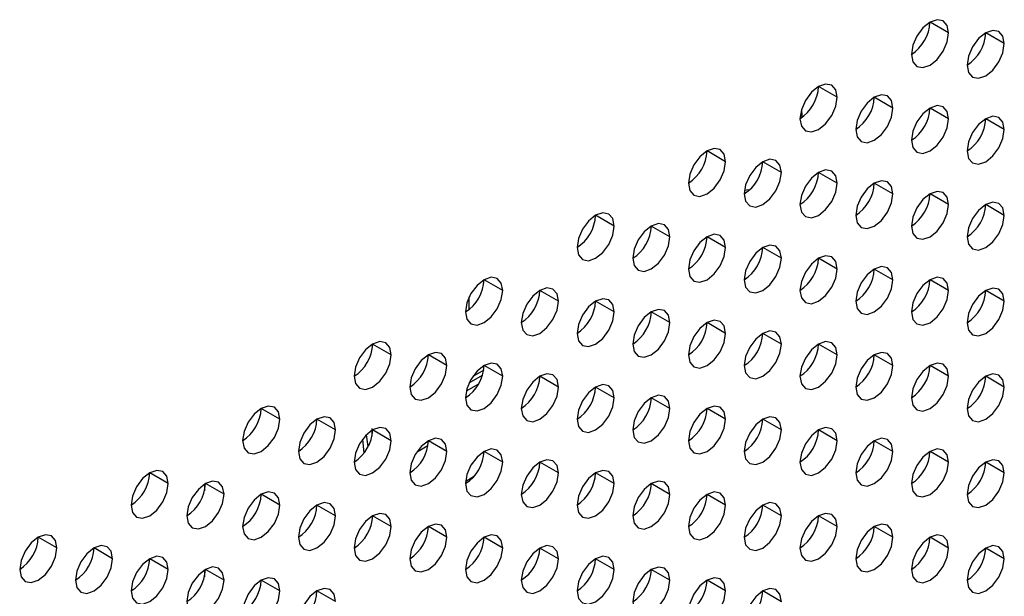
# Model space of a CAD drawing. Header units: millimetres. Extents: x 0 to 1118, y 0 to 864.
# Tile 295 of 438: x 993.53 to 997.28, y 642.96 to 645.16. Entities that reach past the tile are written whole.
import ezdxf

# ---------------------------------------------------------------- set-up
doc = ezdxf.new("R2010")
doc.units = ezdxf.units.MM

msp = doc.modelspace()

# ---------------------------------------------------------------- linework, layer by layer
at = {"color": 7, "linetype": 'Continuous', "lineweight": 25}
for p, q in [((997.069, 645.108), (996.9983, 645.1489)), ((997.2811, 645.0672), (997.2104, 645.108)), ((996.6447, 644.8631), (996.574, 644.9039)), ((996.8568, 644.8223), (996.7861, 644.8631)), ((997.069, 644.7814), (996.9983, 644.8222)), ((997.2811, 644.7406), (997.2104, 644.7814)), ((996.2204, 644.6182), (996.1497, 644.659)), ((996.4326, 644.5774), (996.3619, 644.6182)), ((996.6447, 644.5365), (996.574, 644.5773)), ((996.8568, 644.4957), (996.7861, 644.5365)), ((997.069, 644.4548), (996.9983, 644.4956)), ((997.2811, 644.414), (997.2104, 644.4548)), ((995.7962, 644.3733), (995.7255, 644.4141)), ((996.0083, 644.3324), (995.9376, 644.3732)), ((996.2204, 644.2916), (996.1497, 644.3324)), ((996.4326, 644.2507), (996.3619, 644.2916)), ((996.6447, 644.2099), (996.574, 644.2507)), ((996.8568, 644.169), (996.7861, 644.2099)), ((995.3719, 644.1284), (995.3012, 644.1692)), ((997.069, 644.1282), (996.9983, 644.169)), ((995.584, 644.0875), (995.5133, 644.1283)), ((997.2811, 644.0873), (997.2104, 644.1282)), ((995.2446, 644.0565), (995.2446, 644.1039)), ((995.7962, 644.0467), (995.7255, 644.0875)), ((996.0083, 644.0058), (995.9376, 644.0466)), ((996.2204, 643.965), (996.1497, 644.0058)), ((996.4326, 643.9241), (996.3619, 643.9649)), ((994.9476, 643.8834), (994.8769, 643.9243)), ((996.6447, 643.8833), (996.574, 643.9241)), ((995.1598, 643.8426), (995.0891, 643.8834)), ((996.8568, 643.8424), (996.7861, 643.8832)), ((995.2997, 643.8248), (995.2581, 643.8008)), ((995.3719, 643.8017), (995.3012, 643.8426)), ((997.069, 643.8016), (996.9983, 643.8424)), ((995.2443, 643.7765), (995.2951, 643.8058)), ((995.584, 643.7609), (995.5133, 643.8017)), ((997.2811, 643.7607), (997.2104, 643.8016)), ((995.2336, 643.7458), (995.2805, 643.7729)), ((995.7962, 643.72), (995.7255, 643.7609)), ((996.0083, 643.6792), (995.9376, 643.72)), ((994.5234, 643.6385), (994.4527, 643.6793)), ((996.2204, 643.6383), (996.1497, 643.6792)), ((994.7355, 643.5977), (994.6648, 643.6385)), ((996.4326, 643.5975), (996.3619, 643.6383)), ((994.8734, 643.6032), (994.8743, 643.5742)), ((994.9476, 643.5568), (994.8769, 643.5976)), ((996.6447, 643.5567), (996.574, 643.5975)), ((994.8385, 643.5623), (994.8438, 643.5093)), ((994.86, 643.5348), (994.8536, 643.5796)), ((995.1598, 643.516), (995.0891, 643.5568)), ((996.8568, 643.5158), (996.7861, 643.5566)), ((995.0502, 643.5174), (995.0875, 643.539)), ((995.0502, 643.5209), (995.0502, 643.5174)), ((995.3719, 643.4751), (995.3012, 643.5159)), ((997.069, 643.475), (996.9983, 643.5158)), ((995.584, 643.4343), (995.5133, 643.4751)), ((997.2811, 643.4341), (997.2104, 643.4749)), ((994.0991, 643.3936), (994.0284, 643.4344)), ((995.2308, 643.4013), (995.2642, 643.4228)), ((995.7962, 643.3934), (995.7255, 643.4342)), ((994.237, 643.3914), (994.237, 643.366)), ((994.3113, 643.3527), (994.2405, 643.3936)), ((996.0083, 643.3526), (995.9376, 643.3934)), ((994.5234, 643.3119), (994.4527, 643.3527)), ((996.2204, 643.3117), (996.1497, 643.3526)), ((994.7355, 643.271), (994.6648, 643.3119)), ((996.4326, 643.2709), (996.3619, 643.3117)), ((994.9476, 643.2302), (994.8769, 643.271)), ((996.6447, 643.23), (996.574, 643.2709)), ((995.1598, 643.1894), (995.0891, 643.2302)), ((996.8568, 643.1892), (996.7861, 643.23)), ((993.6749, 643.1487), (993.6041, 643.1895)), ((995.3719, 643.1485), (995.3012, 643.1893)), ((997.069, 643.1483), (996.9983, 643.1892)), ((993.887, 643.1078), (993.8163, 643.1486)), ((995.584, 643.1077), (995.5133, 643.1485)), ((997.2811, 643.1075), (997.2104, 643.1483)), ((994.0991, 643.067), (994.0284, 643.1078)), ((995.7962, 643.0668), (995.7255, 643.1076)), ((994.237, 643.0648), (994.237, 643.0394)), ((994.3113, 643.0261), (994.2405, 643.0669)), ((996.0083, 643.026), (995.9376, 643.0668)), ((994.5234, 642.9853), (994.4527, 643.0261)), ((996.2204, 642.9851), (996.1497, 643.0259)), ((994.7355, 642.9444), (994.6648, 642.9852)), ((996.4326, 642.9443), (996.3619, 642.9851))]:
    msp.add_line(p, q, dxfattribs=at)
at = {"color": 8, "linetype": 'Continuous', "lineweight": 25}
for p, q in [((996.5104, 644.7932), (996.5036, 644.7899)), ((996.5089, 644.8166), (996.5104, 644.7932)), ((996.5104, 644.7932), (996.5102, 644.7859))]:
    msp.add_line(p, q, dxfattribs=at)
at = {"color": 7, "linetype": 'Continuous', "lineweight": 25, "flags": 128}
for points in [[(997.069, 645.108), (997.0636, 645.1362), (997.0483, 645.1538), (997.0253, 645.1583), (996.9983, 645.1489), (996.9712, 645.127), (996.9483, 645.0961), (996.9329, 645.0608), (996.9275, 645.0264)], [(996.9275, 645.0264), (996.9329, 644.9983), (996.9483, 644.9806), (996.9712, 644.9762), (996.9983, 644.9856), (997.0253, 645.0074), (997.0483, 645.0383), (997.0636, 645.0737), (997.069, 645.108)], [(997.2811, 645.0672), (997.2757, 645.0953), (997.2604, 645.113), (997.2375, 645.1174), (997.2104, 645.108), (997.1833, 645.0862), (997.1604, 645.0552), (997.1451, 645.0199), (997.1397, 644.9856)], [(997.1397, 644.9856), (997.1451, 644.9574), (997.1604, 644.9398), (997.1833, 644.9353), (997.2104, 644.9447), (997.2375, 644.9666), (997.2604, 644.9975), (997.2757, 645.0328), (997.2811, 645.0672)], [(996.6447, 644.8631), (996.6393, 644.8913), (996.624, 644.9089), (996.6011, 644.9134), (996.574, 644.904), (996.5469, 644.8821), (996.524, 644.8512), (996.5087, 644.8158), (996.5033, 644.7815)], [(996.5033, 644.7815), (996.5087, 644.7533), (996.524, 644.7357), (996.5469, 644.7312), (996.574, 644.7406), (996.6011, 644.7625), (996.624, 644.7934), (996.6393, 644.8288), (996.6447, 644.8631)], [(996.8568, 644.8223), (996.8515, 644.8504), (996.8361, 644.8681), (996.8132, 644.8725), (996.7861, 644.8631), (996.7591, 644.8413), (996.7361, 644.8103), (996.7208, 644.775), (996.7154, 644.7406)], [(997.069, 644.7814), (997.0636, 644.8096), (997.0483, 644.8272), (997.0253, 644.8317), (996.9983, 644.8223), (996.9712, 644.8004), (996.9483, 644.7695), (996.9329, 644.7341), (996.9275, 644.6998)], [(996.7154, 644.7406), (996.7208, 644.7125), (996.7361, 644.6949), (996.7591, 644.6904), (996.7861, 644.6998), (996.8132, 644.7216), (996.8361, 644.7526), (996.8515, 644.7879), (996.8568, 644.8223)], [(997.2811, 644.7406), (997.2757, 644.7687), (997.2604, 644.7864), (997.2375, 644.7908), (997.2104, 644.7814), (997.1833, 644.7596), (997.1604, 644.7286), (997.1451, 644.6933), (997.1397, 644.6589)], [(996.9275, 644.6998), (996.9329, 644.6716), (996.9483, 644.654), (996.9712, 644.6495), (996.9983, 644.659), (997.0253, 644.6808), (997.0483, 644.7117), (997.0636, 644.7471), (997.069, 644.7814)], [(997.1397, 644.6589), (997.1451, 644.6308), (997.1604, 644.6132), (997.1833, 644.6087), (997.2104, 644.6181), (997.2375, 644.6399), (997.2604, 644.6709), (997.2757, 644.7062), (997.2811, 644.7406)], [(996.2204, 644.6182), (996.2151, 644.6463), (996.1997, 644.664), (996.1768, 644.6684), (996.1497, 644.659), (996.1227, 644.6372), (996.0997, 644.6063), (996.0844, 644.5709), (996.079, 644.5366)], [(996.079, 644.5366), (996.0844, 644.5084), (996.0997, 644.4908), (996.1227, 644.4863), (996.1497, 644.4957), (996.1768, 644.5176), (996.1997, 644.5485), (996.2151, 644.5838), (996.2204, 644.6182)], [(996.4326, 644.5774), (996.4272, 644.6055), (996.4119, 644.6231), (996.3889, 644.6276), (996.3619, 644.6182), (996.3348, 644.5963), (996.3119, 644.5654), (996.2965, 644.5301), (996.2912, 644.4957)], [(996.2912, 644.4957), (996.2965, 644.4676), (996.3119, 644.4499), (996.3348, 644.4455), (996.3619, 644.4549), (996.3889, 644.4767), (996.4119, 644.5077), (996.4272, 644.543), (996.4326, 644.5774)], [(996.6447, 644.5365), (996.6393, 644.5646), (996.624, 644.5823), (996.6011, 644.5867), (996.574, 644.5773), (996.5469, 644.5555), (996.524, 644.5246), (996.5087, 644.4892), (996.5033, 644.4549)], [(996.5033, 644.4549), (996.5087, 644.4267), (996.524, 644.4091), (996.5469, 644.4046), (996.574, 644.414), (996.6011, 644.4359), (996.624, 644.4668), (996.6393, 644.5021), (996.6447, 644.5365)], [(996.8568, 644.4957), (996.8515, 644.5238), (996.8361, 644.5414), (996.8132, 644.5459), (996.7861, 644.5365), (996.7591, 644.5147), (996.7361, 644.4837), (996.7208, 644.4484), (996.7154, 644.414)], [(996.7154, 644.414), (996.7208, 644.3859), (996.7361, 644.3682), (996.7591, 644.3638), (996.7861, 644.3732), (996.8132, 644.395), (996.8361, 644.426), (996.8515, 644.4613), (996.8568, 644.4957)], [(997.069, 644.4548), (997.0636, 644.483), (997.0483, 644.5006), (997.0253, 644.5051), (996.9983, 644.4956), (996.9712, 644.4738), (996.9483, 644.4429), (996.9329, 644.4075), (996.9275, 644.3732)], [(996.9275, 644.3732), (996.9329, 644.345), (996.9483, 644.3274), (996.9712, 644.3229), (996.9983, 644.3323), (997.0253, 644.3542), (997.0483, 644.3851), (997.0636, 644.4205), (997.069, 644.4548)], [(997.2811, 644.414), (997.2757, 644.4421), (997.2604, 644.4597), (997.2375, 644.4642), (997.2104, 644.4548), (997.1833, 644.433), (997.1604, 644.402), (997.1451, 644.3667), (997.1397, 644.3323)], [(995.7962, 644.3733), (995.7908, 644.4014), (995.7755, 644.4191), (995.7525, 644.4235), (995.7255, 644.4141), (995.6984, 644.3923), (995.6755, 644.3613), (995.6601, 644.326), (995.6548, 644.2916)], [(997.1397, 644.3323), (997.1451, 644.3042), (997.1604, 644.2865), (997.1833, 644.2821), (997.2104, 644.2915), (997.2375, 644.3133), (997.2604, 644.3443), (997.2757, 644.3796), (997.2811, 644.414)], [(996.0083, 644.3324), (996.0029, 644.3606), (995.9876, 644.3782), (995.9647, 644.3827), (995.9376, 644.3733), (995.9105, 644.3514), (995.8876, 644.3205), (995.8723, 644.2851), (995.8669, 644.2508)], [(995.6548, 644.2916), (995.6601, 644.2635), (995.6755, 644.2459), (995.6984, 644.2414), (995.7255, 644.2508), (995.7525, 644.2726), (995.7755, 644.3036), (995.7908, 644.3389), (995.7962, 644.3733)], [(996.2204, 644.2916), (996.2151, 644.3197), (996.1997, 644.3374), (996.1768, 644.3418), (996.1497, 644.3324), (996.1227, 644.3106), (996.0997, 644.2796), (996.0844, 644.2443), (996.079, 644.2099)], [(995.8669, 644.2508), (995.8723, 644.2226), (995.8876, 644.205), (995.9105, 644.2005), (995.9376, 644.21), (995.9647, 644.2318), (995.9876, 644.2627), (996.0029, 644.2981), (996.0083, 644.3324)], [(996.4326, 644.2507), (996.4272, 644.2789), (996.4119, 644.2965), (996.3889, 644.301), (996.3619, 644.2916), (996.3348, 644.2697), (996.3119, 644.2388), (996.2965, 644.2034), (996.2912, 644.1691)], [(996.079, 644.2099), (996.0844, 644.1818), (996.0997, 644.1642), (996.1227, 644.1597), (996.1497, 644.1691), (996.1768, 644.1909), (996.1997, 644.2219), (996.2151, 644.2572), (996.2204, 644.2916)], [(996.2912, 644.1691), (996.2965, 644.141), (996.3119, 644.1233), (996.3348, 644.1189), (996.3619, 644.1283), (996.3889, 644.1501), (996.4119, 644.181), (996.4272, 644.2164), (996.4326, 644.2507)], [(996.6447, 644.2099), (996.6393, 644.238), (996.624, 644.2557), (996.6011, 644.2601), (996.574, 644.2507), (996.5469, 644.2289), (996.524, 644.1979), (996.5087, 644.1626), (996.5033, 644.1282)], [(996.5033, 644.1282), (996.5087, 644.1001), (996.524, 644.0825), (996.5469, 644.078), (996.574, 644.0874), (996.6011, 644.1093), (996.624, 644.1402), (996.6393, 644.1755), (996.6447, 644.2099)], [(996.8568, 644.169), (996.8515, 644.1972), (996.8361, 644.2148), (996.8132, 644.2193), (996.7861, 644.2099), (996.7591, 644.188), (996.7361, 644.1571), (996.7208, 644.1218), (996.7154, 644.0874)], [(995.3719, 644.1284), (995.3665, 644.1565), (995.3512, 644.1741), (995.3283, 644.1786), (995.3012, 644.1692), (995.2741, 644.1474), (995.2512, 644.1164), (995.2359, 644.0811), (995.2305, 644.0467)], [(996.7154, 644.0874), (996.7208, 644.0593), (996.7361, 644.0416), (996.7591, 644.0372), (996.7861, 644.0466), (996.8132, 644.0684), (996.8361, 644.0993), (996.8515, 644.1347), (996.8568, 644.169)], [(997.069, 644.1282), (997.0636, 644.1563), (997.0483, 644.174), (997.0253, 644.1784), (996.9983, 644.169), (996.9712, 644.1472), (996.9483, 644.1162), (996.9329, 644.0809), (996.9275, 644.0466)], [(995.2305, 644.0467), (995.2359, 644.0186), (995.2512, 644.0009), (995.2741, 643.9965), (995.3012, 644.0059), (995.3283, 644.0277), (995.3512, 644.0587), (995.3665, 644.094), (995.3719, 644.1284)], [(995.584, 644.0875), (995.5787, 644.1156), (995.5633, 644.1333), (995.5404, 644.1377), (995.5133, 644.1283), (995.4863, 644.1065), (995.4633, 644.0756), (995.448, 644.0402), (995.4426, 644.0059)], [(996.9275, 644.0466), (996.9329, 644.0184), (996.9483, 644.0008), (996.9712, 643.9963), (996.9983, 644.0057), (997.0253, 644.0276), (997.0483, 644.0585), (997.0636, 644.0938), (997.069, 644.1282)], [(997.2811, 644.0873), (997.2757, 644.1155), (997.2604, 644.1331), (997.2375, 644.1376), (997.2104, 644.1282), (997.1833, 644.1063), (997.1604, 644.0754), (997.1451, 644.0401), (997.1397, 644.0057)], [(995.4426, 644.0059), (995.448, 643.9777), (995.4633, 643.9601), (995.4863, 643.9556), (995.5133, 643.965), (995.5404, 643.9869), (995.5633, 644.0178), (995.5787, 644.0532), (995.584, 644.0875)], [(995.7962, 644.0467), (995.7908, 644.0748), (995.7755, 644.0924), (995.7525, 644.0969), (995.7255, 644.0875), (995.6984, 644.0657), (995.6755, 644.0347), (995.6601, 643.9994), (995.6548, 643.965)], [(997.1397, 644.0057), (997.1451, 643.9776), (997.1604, 643.9599), (997.1833, 643.9555), (997.2104, 643.9649), (997.2375, 643.9867), (997.2604, 644.0177), (997.2757, 644.053), (997.2811, 644.0873)], [(995.6548, 643.965), (995.6601, 643.9369), (995.6755, 643.9192), (995.6984, 643.9148), (995.7255, 643.9242), (995.7525, 643.946), (995.7755, 643.977), (995.7908, 644.0123), (995.7962, 644.0467)], [(996.0083, 644.0058), (996.0029, 644.034), (995.9876, 644.0516), (995.9647, 644.0561), (995.9376, 644.0466), (995.9105, 644.0248), (995.8876, 643.9939), (995.8723, 643.9585), (995.8669, 643.9242)], [(995.8669, 643.9242), (995.8723, 643.896), (995.8876, 643.8784), (995.9105, 643.8739), (995.9376, 643.8833), (995.9647, 643.9052), (995.9876, 643.9361), (996.0029, 643.9715), (996.0083, 644.0058)], [(996.2204, 643.965), (996.2151, 643.9931), (996.1997, 644.0107), (996.1768, 644.0152), (996.1497, 644.0058), (996.1227, 643.984), (996.0997, 643.953), (996.0844, 643.9177), (996.079, 643.8833)], [(996.079, 643.8833), (996.0844, 643.8552), (996.0997, 643.8375), (996.1227, 643.8331), (996.1497, 643.8425), (996.1768, 643.8643), (996.1997, 643.8953), (996.2151, 643.9306), (996.2204, 643.965)], [(996.4326, 643.9241), (996.4272, 643.9523), (996.4119, 643.9699), (996.3889, 643.9744), (996.3619, 643.965), (996.3348, 643.9431), (996.3119, 643.9122), (996.2965, 643.8768), (996.2912, 643.8425)], [(994.9476, 643.8834), (994.9423, 643.9116), (994.9269, 643.9292), (994.904, 643.9337), (994.8769, 643.9243), (994.8499, 643.9024), (994.8269, 643.8715), (994.8116, 643.8361), (994.8062, 643.8018)], [(996.2912, 643.8425), (996.2965, 643.8143), (996.3119, 643.7967), (996.3348, 643.7922), (996.3619, 643.8016), (996.3889, 643.8235), (996.4119, 643.8544), (996.4272, 643.8898), (996.4326, 643.9241)], [(996.6447, 643.8833), (996.6393, 643.9114), (996.624, 643.9291), (996.6011, 643.9335), (996.574, 643.9241), (996.5469, 643.9023), (996.524, 643.8713), (996.5087, 643.836), (996.5033, 643.8016)], [(995.1598, 643.8426), (995.1544, 643.8707), (995.1391, 643.8884), (995.1161, 643.8928), (995.0891, 643.8834), (995.062, 643.8616), (995.0391, 643.8306), (995.0237, 643.7953), (995.0184, 643.7609)], [(996.8568, 643.8424), (996.8515, 643.8706), (996.8361, 643.8882), (996.8132, 643.8927), (996.7861, 643.8833), (996.7591, 643.8614), (996.7361, 643.8305), (996.7208, 643.7951), (996.7154, 643.7608)], [(994.8062, 643.8018), (994.8116, 643.7737), (994.8269, 643.756), (994.8499, 643.7516), (994.8769, 643.761), (994.904, 643.7828), (994.9269, 643.8137), (994.9423, 643.8491), (994.9476, 643.8834)], [(995.3719, 643.8017), (995.3665, 643.8299), (995.3512, 643.8475), (995.3283, 643.852), (995.3012, 643.8426), (995.2741, 643.8207), (995.2512, 643.7898), (995.2359, 643.7545), (995.2305, 643.7201)], [(996.5033, 643.8016), (996.5087, 643.7735), (996.524, 643.7558), (996.5469, 643.7514), (996.574, 643.7608), (996.6011, 643.7826), (996.624, 643.8136), (996.6393, 643.8489), (996.6447, 643.8833)], [(997.069, 643.8016), (997.0636, 643.8297), (997.0483, 643.8474), (997.0253, 643.8518), (996.9983, 643.8424), (996.9712, 643.8206), (996.9483, 643.7896), (996.9329, 643.7543), (996.9275, 643.7199)], [(995.0184, 643.7609), (995.0237, 643.7328), (995.0391, 643.7152), (995.062, 643.7107), (995.0891, 643.7201), (995.1161, 643.7419), (995.1391, 643.7729), (995.1544, 643.8082), (995.1598, 643.8426)], [(996.7154, 643.7608), (996.7208, 643.7326), (996.7361, 643.715), (996.7591, 643.7105), (996.7861, 643.72), (996.8132, 643.7418), (996.8361, 643.7727), (996.8515, 643.8081), (996.8568, 643.8424)], [(995.2305, 643.7201), (995.2359, 643.692), (995.2512, 643.6743), (995.2741, 643.6699), (995.3012, 643.6793), (995.3283, 643.7011), (995.3512, 643.732), (995.3665, 643.7674), (995.3719, 643.8017)], [(995.584, 643.7609), (995.5787, 643.789), (995.5633, 643.8067), (995.5404, 643.8111), (995.5133, 643.8017), (995.4863, 643.7799), (995.4633, 643.7489), (995.448, 643.7136), (995.4426, 643.6792)], [(996.9275, 643.7199), (996.9329, 643.6918), (996.9483, 643.6742), (996.9712, 643.6697), (996.9983, 643.6791), (997.0253, 643.7009), (997.0483, 643.7319), (997.0636, 643.7672), (997.069, 643.8016)], [(997.2811, 643.7607), (997.2757, 643.7889), (997.2604, 643.8065), (997.2375, 643.811), (997.2104, 643.8016), (997.1833, 643.7797), (997.1604, 643.7488), (997.1451, 643.7134), (997.1397, 643.6791)], [(995.4426, 643.6792), (995.448, 643.6511), (995.4633, 643.6335), (995.4863, 643.629), (995.5133, 643.6384), (995.5404, 643.6603), (995.5633, 643.6912), (995.5787, 643.7265), (995.584, 643.7609)], [(995.7962, 643.72), (995.7908, 643.7482), (995.7755, 643.7658), (995.7525, 643.7703), (995.7255, 643.7609), (995.6984, 643.739), (995.6755, 643.7081), (995.6601, 643.6728), (995.6548, 643.6384)], [(997.1397, 643.6791), (997.1451, 643.651), (997.1604, 643.6333), (997.1833, 643.6289), (997.2104, 643.6383), (997.2375, 643.6601), (997.2604, 643.691), (997.2757, 643.7264), (997.2811, 643.7607)], [(995.6548, 643.6384), (995.6601, 643.6103), (995.6755, 643.5926), (995.6984, 643.5882), (995.7255, 643.5976), (995.7525, 643.6194), (995.7755, 643.6503), (995.7908, 643.6857), (995.7962, 643.72)], [(996.0083, 643.6792), (996.0029, 643.7073), (995.9876, 643.725), (995.9647, 643.7294), (995.9376, 643.72), (995.9105, 643.6982), (995.8876, 643.6673), (995.8723, 643.6319), (995.8669, 643.5976)], [(994.5234, 643.6385), (994.518, 643.6666), (994.5027, 643.6843), (994.4797, 643.6887), (994.4527, 643.6793), (994.4256, 643.6575), (994.4027, 643.6266), (994.3873, 643.5912), (994.382, 643.5569)], [(995.8669, 643.5976), (995.8723, 643.5694), (995.8876, 643.5518), (995.9105, 643.5473), (995.9376, 643.5567), (995.9647, 643.5786), (995.9876, 643.6095), (996.0029, 643.6448), (996.0083, 643.6792)], [(996.2204, 643.6383), (996.2151, 643.6665), (996.1997, 643.6841), (996.1768, 643.6886), (996.1497, 643.6792), (996.1227, 643.6573), (996.0997, 643.6264), (996.0844, 643.5911), (996.079, 643.5567)], [(994.382, 643.5569), (994.3873, 643.5287), (994.4027, 643.5111), (994.4256, 643.5066), (994.4527, 643.516), (994.4797, 643.5379), (994.5027, 643.5688), (994.518, 643.6042), (994.5234, 643.6385)], [(994.7355, 643.5977), (994.7301, 643.6258), (994.7148, 643.6434), (994.6919, 643.6479), (994.6648, 643.6385), (994.6377, 643.6167), (994.6148, 643.5857), (994.5995, 643.5504), (994.5941, 643.516)], [(996.079, 643.5567), (996.0844, 643.5286), (996.0997, 643.5109), (996.1227, 643.5065), (996.1497, 643.5159), (996.1768, 643.5377), (996.1997, 643.5687), (996.2151, 643.604), (996.2204, 643.6383)], [(996.4326, 643.5975), (996.4272, 643.6256), (996.4119, 643.6433), (996.3889, 643.6477), (996.3619, 643.6383), (996.3348, 643.6165), (996.3119, 643.5856), (996.2965, 643.5502), (996.2912, 643.5159)], [(994.5941, 643.516), (994.5995, 643.4879), (994.6148, 643.4702), (994.6377, 643.4658), (994.6648, 643.4752), (994.6919, 643.497), (994.7148, 643.528), (994.7301, 643.5633), (994.7355, 643.5977)], [(994.9476, 643.5568), (994.9423, 643.585), (994.9269, 643.6026), (994.904, 643.6071), (994.8769, 643.5976), (994.8499, 643.5758), (994.8269, 643.5449), (994.8116, 643.5095), (994.8062, 643.4752)], [(996.2912, 643.5159), (996.2965, 643.4877), (996.3119, 643.4701), (996.3348, 643.4656), (996.3619, 643.475), (996.3889, 643.4969), (996.4119, 643.5278), (996.4272, 643.5631), (996.4326, 643.5975)], [(996.6447, 643.5567), (996.6393, 643.5848), (996.624, 643.6024), (996.6011, 643.6069), (996.574, 643.5975), (996.5469, 643.5757), (996.524, 643.5447), (996.5087, 643.5094), (996.5033, 643.475)], [(994.8062, 643.4752), (994.8116, 643.447), (994.8269, 643.4294), (994.8499, 643.4249), (994.8769, 643.4343), (994.904, 643.4562), (994.9269, 643.4871), (994.9423, 643.5225), (994.9476, 643.5568)], [(995.1598, 643.516), (995.1544, 643.5441), (995.1391, 643.5618), (995.1161, 643.5662), (995.0891, 643.5568), (995.062, 643.535), (995.0391, 643.504), (995.0237, 643.4687), (995.0184, 643.4343)], [(996.5033, 643.475), (996.5087, 643.4469), (996.524, 643.4292), (996.5469, 643.4248), (996.574, 643.4342), (996.6011, 643.456), (996.624, 643.487), (996.6393, 643.5223), (996.6447, 643.5567)], [(996.8568, 643.5158), (996.8515, 643.5439), (996.8361, 643.5616), (996.8132, 643.566), (996.7861, 643.5566), (996.7591, 643.5348), (996.7361, 643.5039), (996.7208, 643.4685), (996.7154, 643.4342)], [(995.0184, 643.4343), (995.0237, 643.4062), (995.0391, 643.3885), (995.062, 643.3841), (995.0891, 643.3935), (995.1161, 643.4153), (995.1391, 643.4463), (995.1544, 643.4816), (995.1598, 643.516)], [(995.3719, 643.4751), (995.3665, 643.5033), (995.3512, 643.5209), (995.3283, 643.5254), (995.3012, 643.516), (995.2741, 643.4941), (995.2512, 643.4632), (995.2359, 643.4278), (995.2305, 643.3935)], [(996.7154, 643.4342), (996.7208, 643.406), (996.7361, 643.3884), (996.7591, 643.3839), (996.7861, 643.3933), (996.8132, 643.4152), (996.8361, 643.4461), (996.8515, 643.4815), (996.8568, 643.5158)], [(997.069, 643.475), (997.0636, 643.5031), (997.0483, 643.5207), (997.0253, 643.5252), (996.9983, 643.5158), (996.9712, 643.494), (996.9483, 643.463), (996.9329, 643.4277), (996.9275, 643.3933)], [(995.2305, 643.3935), (995.2359, 643.3653), (995.2512, 643.3477), (995.2741, 643.3432), (995.3012, 643.3526), (995.3283, 643.3745), (995.3512, 643.4054), (995.3665, 643.4408), (995.3719, 643.4751)], [(995.584, 643.4343), (995.5787, 643.4624), (995.5633, 643.4801), (995.5404, 643.4845), (995.5133, 643.4751), (995.4863, 643.4533), (995.4633, 643.4223), (995.448, 643.387), (995.4426, 643.3526)], [(996.9275, 643.3933), (996.9329, 643.3652), (996.9483, 643.3475), (996.9712, 643.3431), (996.9983, 643.3525), (997.0253, 643.3743), (997.0483, 643.4053), (997.0636, 643.4406), (997.069, 643.475)], [(997.2811, 643.4341), (997.2757, 643.4623), (997.2604, 643.4799), (997.2375, 643.4844), (997.2104, 643.4749), (997.1833, 643.4531), (997.1604, 643.4222), (997.1451, 643.3868), (997.1397, 643.3525)], [(994.0991, 643.3936), (994.0937, 643.4217), (994.0784, 643.4394), (994.0555, 643.4438), (994.0284, 643.4344), (994.0014, 643.4126), (993.9784, 643.3816), (993.9631, 643.3463), (993.9577, 643.3119)], [(995.7962, 643.3934), (995.7908, 643.4216), (995.7755, 643.4392), (995.7525, 643.4437), (995.7255, 643.4343), (995.6984, 643.4124), (995.6755, 643.3815), (995.6601, 643.3461), (995.6548, 643.3118)], [(994.3113, 643.3527), (994.3059, 643.3809), (994.2905, 643.3985), (994.2676, 643.403), (994.2405, 643.3936), (994.2135, 643.3717), (994.1905, 643.3408), (994.1752, 643.3055), (994.1698, 643.2711)], [(995.4426, 643.3526), (995.448, 643.3245), (995.4633, 643.3069), (995.4863, 643.3024), (995.5133, 643.3118), (995.5404, 643.3336), (995.5633, 643.3646), (995.5787, 643.3999), (995.584, 643.4343)], [(996.0083, 643.3526), (996.0029, 643.3807), (995.9876, 643.3984), (995.9647, 643.4028), (995.9376, 643.3934), (995.9105, 643.3716), (995.8876, 643.3406), (995.8723, 643.3053), (995.8669, 643.2709)], [(997.1397, 643.3525), (997.1451, 643.3243), (997.1604, 643.3067), (997.1833, 643.3022), (997.2104, 643.3116), (997.2375, 643.3335), (997.2604, 643.3644), (997.2757, 643.3998), (997.2811, 643.4341)], [(993.9577, 643.3119), (993.9631, 643.2838), (993.9784, 643.2662), (994.0014, 643.2617), (994.0284, 643.2711), (994.0555, 643.2929), (994.0784, 643.3239), (994.0937, 643.3592), (994.0991, 643.3936)], [(994.5234, 643.3119), (994.518, 643.34), (994.5027, 643.3577), (994.4797, 643.3621), (994.4527, 643.3527), (994.4256, 643.3309), (994.4027, 643.2999), (994.3873, 643.2646), (994.382, 643.2303)], [(995.6548, 643.3118), (995.6601, 643.2836), (995.6755, 643.266), (995.6984, 643.2615), (995.7255, 643.271), (995.7525, 643.2928), (995.7755, 643.3237), (995.7908, 643.3591), (995.7962, 643.3934)], [(996.2204, 643.3117), (996.2151, 643.3399), (996.1997, 643.3575), (996.1768, 643.362), (996.1497, 643.3526), (996.1227, 643.3307), (996.0997, 643.2998), (996.0844, 643.2644), (996.079, 643.2301)], [(994.1698, 643.2711), (994.1752, 643.243), (994.1905, 643.2253), (994.2135, 643.2209), (994.2405, 643.2303), (994.2676, 643.2521), (994.2905, 643.283), (994.3059, 643.3184), (994.3113, 643.3527)], [(995.8669, 643.2709), (995.8723, 643.2428), (995.8876, 643.2252), (995.9105, 643.2207), (995.9376, 643.2301), (995.9647, 643.2519), (995.9876, 643.2829), (996.0029, 643.3182), (996.0083, 643.3526)], [(994.382, 643.2303), (994.3873, 643.2021), (994.4027, 643.1845), (994.4256, 643.18), (994.4527, 643.1894), (994.4797, 643.2113), (994.5027, 643.2422), (994.518, 643.2775), (994.5234, 643.3119)], [(994.7355, 643.271), (994.7301, 643.2992), (994.7148, 643.3168), (994.6919, 643.3213), (994.6648, 643.3119), (994.6377, 643.29), (994.6148, 643.2591), (994.5995, 643.2238), (994.5941, 643.1894)], [(996.079, 643.2301), (996.0844, 643.202), (996.0997, 643.1843), (996.1227, 643.1799), (996.1497, 643.1893), (996.1768, 643.2111), (996.1997, 643.242), (996.2151, 643.2774), (996.2204, 643.3117)], [(996.4326, 643.2709), (996.4272, 643.299), (996.4119, 643.3167), (996.3889, 643.3211), (996.3619, 643.3117), (996.3348, 643.2899), (996.3119, 643.2589), (996.2965, 643.2236), (996.2912, 643.1892)], [(994.5941, 643.1894), (994.5995, 643.1613), (994.6148, 643.1436), (994.6377, 643.1392), (994.6648, 643.1486), (994.6919, 643.1704), (994.7148, 643.2014), (994.7301, 643.2367), (994.7355, 643.271)], [(994.9476, 643.2302), (994.9423, 643.2583), (994.9269, 643.276), (994.904, 643.2804), (994.8769, 643.271), (994.8499, 643.2492), (994.8269, 643.2183), (994.8116, 643.1829), (994.8062, 643.1486)], [(996.2912, 643.1892), (996.2965, 643.1611), (996.3119, 643.1435), (996.3348, 643.139), (996.3619, 643.1484), (996.3889, 643.1702), (996.4119, 643.2012), (996.4272, 643.2365), (996.4326, 643.2709)], [(996.6447, 643.23), (996.6393, 643.2582), (996.624, 643.2758), (996.6011, 643.2803), (996.574, 643.2709), (996.5469, 643.249), (996.524, 643.2181), (996.5087, 643.1828), (996.5033, 643.1484)], [(994.8062, 643.1486), (994.8116, 643.1204), (994.8269, 643.1028), (994.8499, 643.0983), (994.8769, 643.1077), (994.904, 643.1296), (994.9269, 643.1605), (994.9423, 643.1958), (994.9476, 643.2302)], [(995.1598, 643.1894), (995.1544, 643.2175), (995.1391, 643.2351), (995.1161, 643.2396), (995.0891, 643.2302), (995.062, 643.2083), (995.0391, 643.1774), (995.0237, 643.1421), (995.0184, 643.1077)], [(996.5033, 643.1484), (996.5087, 643.1203), (996.524, 643.1026), (996.5469, 643.0982), (996.574, 643.1076), (996.6011, 643.1294), (996.624, 643.1603), (996.6393, 643.1957), (996.6447, 643.23)], [(996.8568, 643.1892), (996.8515, 643.2173), (996.8361, 643.235), (996.8132, 643.2394), (996.7861, 643.23), (996.7591, 643.2082), (996.7361, 643.1772), (996.7208, 643.1419), (996.7154, 643.1076)], [(993.6749, 643.1487), (993.6695, 643.1768), (993.6541, 643.1944), (993.6312, 643.1989), (993.6041, 643.1895), (993.5771, 643.1677), (993.5541, 643.1367), (993.5388, 643.1014), (993.5334, 643.067)], [(995.0184, 643.1077), (995.0237, 643.0796), (995.0391, 643.0619), (995.062, 643.0575), (995.0891, 643.0669), (995.1161, 643.0887), (995.1391, 643.1197), (995.1544, 643.155), (995.1598, 643.1894)], [(995.3719, 643.1485), (995.3665, 643.1766), (995.3512, 643.1943), (995.3283, 643.1987), (995.3012, 643.1893), (995.2741, 643.1675), (995.2512, 643.1366), (995.2359, 643.1012), (995.2305, 643.0669)], [(996.7154, 643.1076), (996.7208, 643.0794), (996.7361, 643.0618), (996.7591, 643.0573), (996.7861, 643.0667), (996.8132, 643.0886), (996.8361, 643.1195), (996.8515, 643.1548), (996.8568, 643.1892)], [(997.069, 643.1483), (997.0636, 643.1765), (997.0483, 643.1941), (997.0253, 643.1986), (996.9983, 643.1892), (996.9712, 643.1673), (996.9483, 643.1364), (996.9329, 643.1011), (996.9275, 643.0667)], [(993.5334, 643.067), (993.5388, 643.0389), (993.5541, 643.0212), (993.5771, 643.0168), (993.6041, 643.0262), (993.6312, 643.048), (993.6541, 643.079), (993.6695, 643.1143), (993.6749, 643.1487)], [(993.887, 643.1078), (993.8816, 643.136), (993.8663, 643.1536), (993.8433, 643.1581), (993.8163, 643.1487), (993.7892, 643.1268), (993.7663, 643.0959), (993.751, 643.0605), (993.7456, 643.0262)], [(995.2305, 643.0669), (995.2359, 643.0387), (995.2512, 643.0211), (995.2741, 643.0166), (995.3012, 643.026), (995.3283, 643.0479), (995.3512, 643.0788), (995.3665, 643.1141), (995.3719, 643.1485)], [(995.584, 643.1077), (995.5787, 643.1358), (995.5633, 643.1534), (995.5404, 643.1579), (995.5133, 643.1485), (995.4863, 643.1267), (995.4633, 643.0957), (995.448, 643.0604), (995.4426, 643.026)], [(996.9275, 643.0667), (996.9329, 643.0386), (996.9483, 643.0209), (996.9712, 643.0165), (996.9983, 643.0259), (997.0253, 643.0477), (997.0483, 643.0787), (997.0636, 643.114), (997.069, 643.1483)], [(997.2811, 643.1075), (997.2757, 643.1356), (997.2604, 643.1533), (997.2375, 643.1577), (997.2104, 643.1483), (997.1833, 643.1265), (997.1604, 643.0956), (997.1451, 643.0602), (997.1397, 643.0259)], [(993.7456, 643.0262), (993.751, 642.998), (993.7663, 642.9804), (993.7892, 642.9759), (993.8163, 642.9853), (993.8433, 643.0072), (993.8663, 643.0381), (993.8816, 643.0735), (993.887, 643.1078)], [(994.0991, 643.067), (994.0937, 643.0951), (994.0784, 643.1128), (994.0555, 643.1172), (994.0284, 643.1078), (994.0014, 643.086), (993.9784, 643.055), (993.9631, 643.0197), (993.9577, 642.9853)], [(995.4426, 643.026), (995.448, 642.9979), (995.4633, 642.9802), (995.4863, 642.9758), (995.5133, 642.9852), (995.5404, 643.007), (995.5633, 643.038), (995.5787, 643.0733), (995.584, 643.1077)], [(995.7962, 643.0668), (995.7908, 643.095), (995.7755, 643.1126), (995.7525, 643.1171), (995.7255, 643.1076), (995.6984, 643.0858), (995.6755, 643.0549), (995.6601, 643.0195), (995.6548, 642.9852)], [(997.1397, 643.0259), (997.1451, 642.9977), (997.1604, 642.9801), (997.1833, 642.9756), (997.2104, 642.985), (997.2375, 643.0069), (997.2604, 643.0378), (997.2757, 643.0731), (997.2811, 643.1075)], [(993.9577, 642.9853), (993.9631, 642.9572), (993.9784, 642.9395), (994.0014, 642.9351), (994.0284, 642.9445), (994.0555, 642.9663), (994.0784, 642.9973), (994.0937, 643.0326), (994.0991, 643.067)], [(994.3113, 643.0261), (994.3059, 643.0543), (994.2905, 643.0719), (994.2676, 643.0764), (994.2405, 643.067), (994.2135, 643.0451), (994.1905, 643.0142), (994.1752, 642.9788), (994.1698, 642.9445)], [(995.6548, 642.9852), (995.6601, 642.957), (995.6755, 642.9394), (995.6984, 642.9349), (995.7255, 642.9443), (995.7525, 642.9662), (995.7755, 642.9971), (995.7908, 643.0325), (995.7962, 643.0668)], [(996.0083, 643.026), (996.0029, 643.0541), (995.9876, 643.0717), (995.9647, 643.0762), (995.9376, 643.0668), (995.9105, 643.045), (995.8876, 643.014), (995.8723, 642.9787), (995.8669, 642.9443)], [(994.1698, 642.9445), (994.1752, 642.9163), (994.1905, 642.8987), (994.2135, 642.8942), (994.2405, 642.9036), (994.2676, 642.9255), (994.2905, 642.9564), (994.3059, 642.9918), (994.3113, 643.0261)], [(994.5234, 642.9853), (994.518, 643.0134), (994.5027, 643.0311), (994.4797, 643.0355), (994.4527, 643.0261), (994.4256, 643.0043), (994.4027, 642.9733), (994.3873, 642.938), (994.382, 642.9036)], [(995.8669, 642.9443), (995.8723, 642.9162), (995.8876, 642.8985), (995.9105, 642.8941), (995.9376, 642.9035), (995.9647, 642.9253), (995.9876, 642.9563), (996.0029, 642.9916), (996.0083, 643.026)], [(996.2204, 642.9851), (996.2151, 643.0133), (996.1997, 643.0309), (996.1768, 643.0354), (996.1497, 643.026), (996.1227, 643.0041), (996.0997, 642.9732), (996.0844, 642.9378), (996.079, 642.9035)], [(994.7355, 642.9444), (994.7301, 642.9726), (994.7148, 642.9902), (994.6919, 642.9947), (994.6648, 642.9853), (994.6377, 642.9634), (994.6148, 642.9325), (994.5995, 642.8971), (994.5941, 642.8628)], [(996.4326, 642.9443), (996.4272, 642.9724), (996.4119, 642.9901), (996.3889, 642.9945), (996.3619, 642.9851), (996.3348, 642.9633), (996.3119, 642.9323), (996.2965, 642.897), (996.2912, 642.8626)], [(994.382, 642.9036), (994.3873, 642.8755), (994.4027, 642.8579), (994.4256, 642.8534), (994.4527, 642.8628), (994.4797, 642.8846), (994.5027, 642.9156), (994.518, 642.9509), (994.5234, 642.9853)], [(996.079, 642.9035), (996.0844, 642.8753), (996.0997, 642.8577), (996.1227, 642.8532), (996.1497, 642.8626), (996.1768, 642.8845), (996.1997, 642.9154), (996.2151, 642.9508), (996.2204, 642.9851)]]:
    msp.add_lwpolyline(points, dxfattribs=at)
at = {"color": 8, "linetype": 'Continuous', "lineweight": 25, "flags": 128}
msp.add_lwpolyline([(996.3121, 644.5115), (996.3001, 644.5096), (996.292, 644.5091)], dxfattribs=at)
at = {"color": 7, "linetype": 'Continuous', "lineweight": 25}
for centre in [(996.8447, 645.1559), (997.0569, 645.115), (996.4205, 644.9109), (996.6326, 644.8701), (996.8447, 644.8292), (997.0569, 644.7884), (995.9962, 644.666), (996.2083, 644.6252), (996.4205, 644.5843), (996.6326, 644.5435), (996.8447, 644.5026), (997.0569, 644.4618), (995.5719, 644.4211), (995.7841, 644.3802), (995.9962, 644.3394), (996.2083, 644.2985), (996.4205, 644.2577), (996.6326, 644.2168), (995.1477, 644.1762), (996.8447, 644.176), (995.3598, 644.1353), (997.0569, 644.1352), (995.5719, 644.0945), (995.7841, 644.0536), (995.9962, 644.0128), (996.2083, 643.9719), (994.7234, 643.9312), (996.4205, 643.9311), (994.9355, 643.8904), (996.6326, 643.8902), (995.1477, 643.8495), (996.8447, 643.8494), (995.3598, 643.8087), (997.0569, 643.8085), (995.5719, 643.7679), (995.7841, 643.727), (994.2992, 643.6863), (995.9962, 643.6862), (994.5113, 643.6455), (996.2083, 643.6453), (994.7234, 643.6046), (996.4205, 643.6045), (994.9355, 643.5638), (996.6326, 643.5636), (995.1477, 643.5229), (996.8447, 643.5228), (995.3598, 643.4821), (997.0569, 643.4819), (993.8749, 643.4414), (995.5719, 643.4412), (994.087, 643.4005), (995.7841, 643.4004), (994.2992, 643.3597), (995.9962, 643.3595), (994.5113, 643.3189), (996.2083, 643.3187), (994.7234, 643.278), (996.4205, 643.2778), (994.9355, 643.2372), (996.6326, 643.237), (993.4506, 643.1965), (995.1477, 643.1963), (996.8447, 643.1962), (993.6628, 643.1556), (995.3598, 643.1555), (997.0569, 643.1553), (993.8749, 643.1148), (995.5719, 643.1146), (994.087, 643.0739), (995.7841, 643.0738), (994.2992, 643.0331), (995.9962, 643.0329), (994.5113, 642.9922), (996.2083, 642.9921)]:
    msp.add_arc(centre, 0.1537, 302.6055, 357.3945, dxfattribs=at)

doc.saveas('drawing.dxf')
